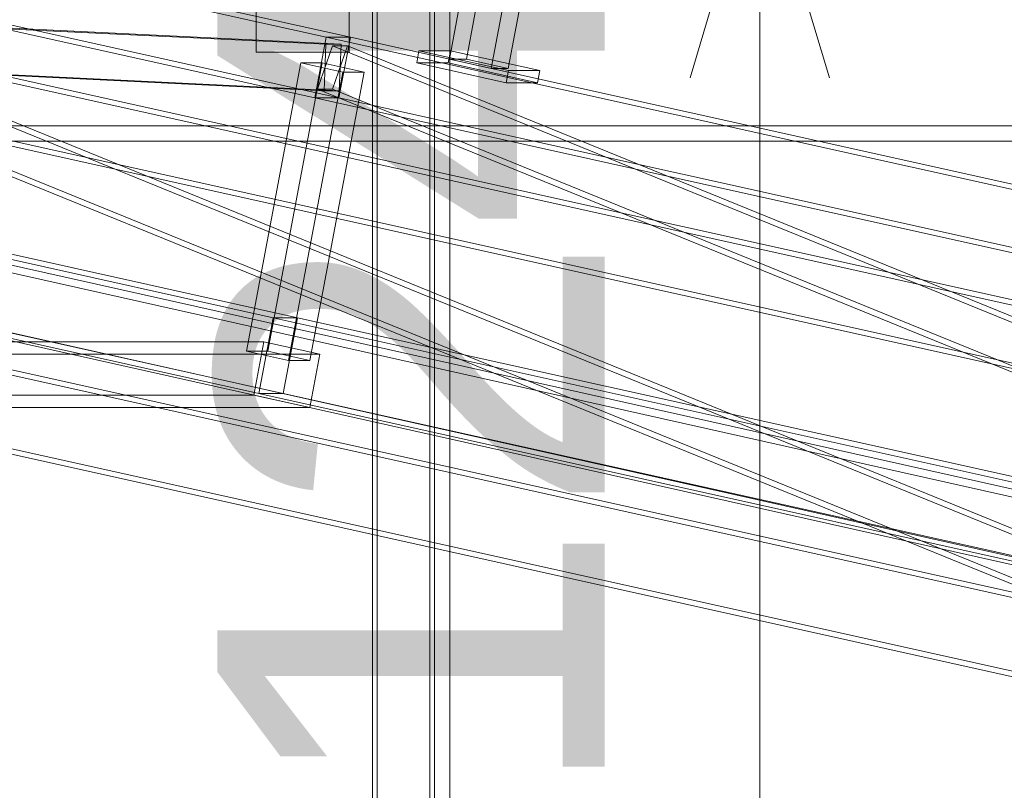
# Model space of a CAD drawing. Header units: millimetres. Extents: x -4738 to 65662, y -68080 to 6847.
# Tile 881 of 1056: x 24172 to 24808, y 631 to 1129. Entities that reach past the tile are written whole.
import ezdxf

# ---------------------------------------------------------------- set-up
doc = ezdxf.new("R2010")
doc.units = ezdxf.units.MM
for name, color, linetype, lineweight in [('COTAS_O', 1, 'Continuous', 0), ('COTAS_P', 1, 'Continuous', 0), ('lateral_briquetadora', 7, 'Continuous', 0), ('lateral_C05', 7, 'Continuous', 0), ('lateral_C10', 7, 'Continuous', 0)]:
    doc.layers.add(name, color=color, linetype=linetype, lineweight=lineweight)
doc.dimstyles.new('R19_100', dxfattribs={"dimtxt": 250, "dimasz": 150, "dimexe": 150, "dimexo": 80, "dimgap": 100, "dimtad": 1, "dimtih": 1, "dimtoh": 1, "dimdsep": 46, "dimcen": 0.09, "dimadec": 0, "dimazin": 0, "dimtfac": 1, "dimtdec": 4, "dimtofl": 0, "dimtmove": 0, "dimatfit": 3, "dimfxl": 1, "dimtolj": 1, "dimtzin": 0, "dimarcsym": 0})

# ---------------------------------------------------------------- blocks, each defined once
blk = doc.blocks.new('DIM_R31_4')
at = {"layer": 'COTAS_P'}
for p, q in [((15248.37, 1279.09), (24311.82, 4109.09)), ((24311.82, 4109.09), (24155.23, 4107.34)), ((24311.82, 4109.09), (24182.05, 4021.43)), ((24580.07, 3250), (24311.82, 4109.09)), ((15248.37, 1279.09), (15378.14, 1366.76)), ((15248.37, 1279.09), (15404.97, 1280.85)), ((15516.62, 420), (15248.37, 1279.09))]:
    blk.add_line(p, q, dxfattribs=at)
blk.add_text('9495 P', height=250, rotation=17.34062, dxfattribs=at).set_placement((19750.29, 2789.55))
blk = doc.blocks.new('DIM_R31_6')
at = {"layer": 'COTAS_P'}
for p, q in [((24580.07, 3250), (24980.07, 3250)), ((24980.07, 3250), (24935.07, 3100)), ((24980.07, 0), (24980.07, 3250)), ((24980.07, 3250), (25025.07, 3100)), ((24980.07, 0), (24935.07, 150)), ((24980.07, 0), (25025.07, 150)), ((24580.07, 0), (24980.07, 0))]:
    blk.add_line(p, q, dxfattribs=at)
blk.add_text('3250 P', height=250, rotation=90, dxfattribs=at).set_placement((24880.07, 1625))
blk = doc.blocks.new('DIM_R31_8')
at = {"layer": 'COTAS_P'}
for p, q in [((24250.07, 1241), (24650.07, 1241)), ((24650.07, 1241), (24605.07, 1091)), ((24650.07, 0), (24650.07, 1241)), ((24650.07, 1241), (24695.07, 1091)), ((24650.07, 0), (24605.07, 150)), ((24650.07, 0), (24695.07, 150)), ((24250.07, 0), (24650.07, 0))]:
    blk.add_line(p, q, dxfattribs=at)
blk.add_text('1241 P', height=250, rotation=90, dxfattribs=at).set_placement((24550.07, 620.5))
blk = doc.blocks.new('DIM_R31_27')
at = {"layer": 'COTAS_O'}
for p, q in [((23750.07, 2330), (24450.07, 2330)), ((24450.07, 2330), (24405.07, 2180)), ((24450.07, 0), (24450.07, 2330)), ((24450.07, 2330), (24495.07, 2180)), ((24450.07, 0), (24405.07, 150)), ((24450.07, 0), (24495.07, 150)), ((23750.07, 0), (24450.07, 0))]:
    blk.add_line(p, q, dxfattribs=at)
blk.add_text('2330 O', height=250, rotation=90, dxfattribs=at).set_placement((24350.07, 1165))

msp = doc.modelspace()

# ---------------------------------------------------------------- linework, layer by layer
at = {"layer": 'lateral_briquetadora'}
for p, q in [((23750.067, 1060), (25950.067, 1060)), ((23900.067, 1060), (25800.067, 1060)), ((23900.067, 1050), (25800.067, 1050))]:
    msp.add_line(p, q, dxfattribs=at)
at = {"layer": 'lateral_C05'}
for p, q in [((24400.067, 8), (24400.067, 1200)), ((24403.067, 1200), (24403.067, 8)), ((24437.067, 1200), (24437.067, 8)), ((24440.067, 8), (24440.067, 1200)), ((24325.067, 1107.5), (24325.067, 1189.5)), ((24385.067, 1107.5), (24385.067, 1189.5)), ((24325.067, 1107.5), (24385.067, 1107.5))]:
    msp.add_line(p, q, dxfattribs=at)
at = {"layer": 'lateral_C10'}
for p, q in [((27685.833, 137.844), (18242.389, 2253.71)), ((18437.764, 2253.71), (27881.207, 137.844)), ((18241.459, 2248.813), (27684.903, 132.947)), ((27880.277, 132.947), (18436.834, 2248.813)), ((23288.029, 1357.787), (24370.201, 1117.214)), ((24385.831, 1117.214), (23303.659, 1357.787)), ((24362.819, 1078.026), (23280.648, 1318.599)), ((24378.449, 1078.026), (23296.277, 1318.599)), ((24467.684, 1198.308), (24449.753, 1103.112)), ((24460.693, 1103.112), (24478.625, 1198.308)), ((24476.807, 1097.098), (24494.738, 1192.294)), ((24505.679, 1192.294), (24487.748, 1097.098)), ((23253.889, 1176.542), (24336.061, 935.97)), ((24351.691, 935.97), (23269.519, 1176.542)), ((23252.825, 1167.035), (24370.059, 1112.605)), ((24379.828, 1112.605), (23262.594, 1167.035)), ((24368.822, 1082.635), (23251.588, 1137.065)), ((24378.591, 1082.635), (23261.357, 1137.065)), ((24326.834, 886.985), (23244.662, 1127.558)), ((24342.464, 886.985), (23260.292, 1127.558)), ((24034.156, 1117.214), (25116.328, 876.641)), ((25131.958, 876.641), (24049.786, 1117.214)), ((24362.819, 1078.026), (24370.201, 1117.214)), ((24370.059, 1112.605), (24368.822, 1082.635)), ((24379.828, 1112.605), (24370.059, 1112.605)), ((24370.201, 1117.214), (24385.831, 1117.214)), ((24370.201, 1117.214), (25452.372, 876.641)), ((24385.831, 1117.214), (24378.449, 1078.026)), ((24378.591, 1082.635), (24379.828, 1112.605)), ((25468.002, 876.641), (24385.831, 1117.214)), ((24038.246, 1111.664), (25085.355, 684.949)), ((25095.124, 684.949), (24048.014, 1111.664)), ((24364.591, 1083.575), (24374.29, 1111.664)), ((24374.29, 1111.664), (24384.059, 1111.664)), ((24374.29, 1111.664), (25421.399, 684.949)), ((24384.059, 1111.664), (24374.36, 1083.575)), ((25431.168, 684.949), (24384.059, 1111.664)), ((24430.102, 1108.48), (24428.626, 1100.642)), ((24450.421, 1108.48), (24430.102, 1108.48)), ((24430.102, 1108.48), (24487.818, 1095.649)), ((24448.944, 1100.642), (24450.421, 1108.48)), ((24508.137, 1095.649), (24450.421, 1108.48)), ((24353.96, 1100.627), (24318.897, 914.484)), ((24332.573, 914.484), (24367.636, 1100.627)), ((24353.96, 1100.627), (24381.014, 1094.613)), ((24367.636, 1100.627), (24353.96, 1100.627)), ((24394.69, 1094.613), (24367.636, 1100.627)), ((24486.341, 1087.812), (24428.626, 1100.642)), ((24428.626, 1100.642), (24448.944, 1100.642)), ((24448.944, 1100.642), (24506.66, 1087.812)), ((24476.807, 1097.098), (24449.753, 1103.112)), ((24449.753, 1103.112), (24460.693, 1103.112)), ((24460.693, 1103.112), (24487.748, 1097.098)), ((24345.951, 908.47), (24381.014, 1094.613)), ((24359.628, 908.47), (24394.69, 1094.613)), ((24381.014, 1094.613), (24394.69, 1094.613)), ((24487.748, 1097.098), (24476.807, 1097.098)), ((24486.341, 1087.812), (24487.818, 1095.649)), ((24487.818, 1095.649), (24508.137, 1095.649)), ((24508.137, 1095.649), (24506.66, 1087.812)), ((24506.66, 1087.812), (24486.341, 1087.812)), ((25075.656, 656.86), (24028.547, 1083.575)), ((25085.425, 656.86), (24038.315, 1083.575)), ((24374.36, 1083.575), (24364.591, 1083.575)), ((25411.7, 656.86), (24364.591, 1083.575)), ((24368.822, 1082.635), (24378.591, 1082.635)), ((25421.469, 656.86), (24374.36, 1083.575)), ((25108.946, 837.453), (24026.775, 1078.026)), ((25124.576, 837.453), (24042.405, 1078.026)), ((24378.449, 1078.026), (24362.819, 1078.026)), ((25444.991, 837.453), (24362.819, 1078.026)), ((25460.621, 837.453), (24378.449, 1078.026)), ((24000.017, 935.97), (25082.188, 695.397)), ((25097.818, 695.397), (24015.647, 935.97)), ((24326.834, 886.985), (24336.061, 935.97)), ((24336.061, 935.97), (24351.691, 935.97)), ((24336.061, 935.97), (25418.232, 695.397)), ((24351.691, 935.97), (24342.464, 886.985)), ((25433.862, 695.397), (24351.691, 935.97)), ((24329.964, 920.385), (23978.29, 920.385)), ((24323.505, 886.096), (24329.964, 920.385)), ((24366.036, 912.366), (24329.964, 920.385)), ((24014.362, 912.366), (24366.036, 912.366)), ((24318.897, 914.484), (24332.573, 914.484)), ((24345.951, 908.47), (24318.897, 914.484)), ((24332.573, 914.484), (24359.628, 908.47)), ((24366.036, 912.366), (24359.577, 878.077)), ((24359.628, 908.47), (24345.951, 908.47)), ((23971.831, 886.096), (24323.505, 886.096)), ((25072.961, 646.412), (23990.79, 886.985)), ((25088.591, 646.412), (24006.42, 886.985)), ((24323.505, 886.096), (24359.577, 878.077)), ((24342.464, 886.985), (24326.834, 886.985)), ((25409.006, 646.412), (24326.834, 886.985)), ((25424.635, 646.412), (24342.464, 886.985)), ((24359.577, 878.077), (24007.903, 878.077))]:
    msp.add_line(p, q, dxfattribs=at)

# ---------------------------------------------------------------- dimensions: what is measured, and where the dimension line sits
at = {"layer": 'COTAS_O'}
dim = msp.add_aligned_dim(p1=(23750.067, 0), p2=(23750.067, 2330), distance=-700, text='<> O', dimstyle='R19_100', dxfattribs=at)
dim.commit()
dim.dimension.update_dxf_attribs({"geometry": 'DIM_R31_27', "text_midpoint": (24450.067, 1165)})
at = {"layer": 'COTAS_P'}
for p1, p2, distance, picture, middle in [((15516.618, 420), (24580.067, 3250), 900, 'DIM_R31_4', (19780.096, 2694.095)), ((24580.067, 0), (24580.067, 3250), -400, 'DIM_R31_6', (24980.067, 1625)), ((24250.067, 0), (24250.067, 1241), -400, 'DIM_R31_8', (24650.067, 620.5))]:
    dim = msp.add_aligned_dim(p1=p1, p2=p2, distance=distance, text='<> P', dimstyle='R19_100', dxfattribs=at)
    dim.commit()
    dim.dimension.update_dxf_attribs({"geometry": picture, "text_midpoint": middle})

doc.saveas('drawing.dxf')
